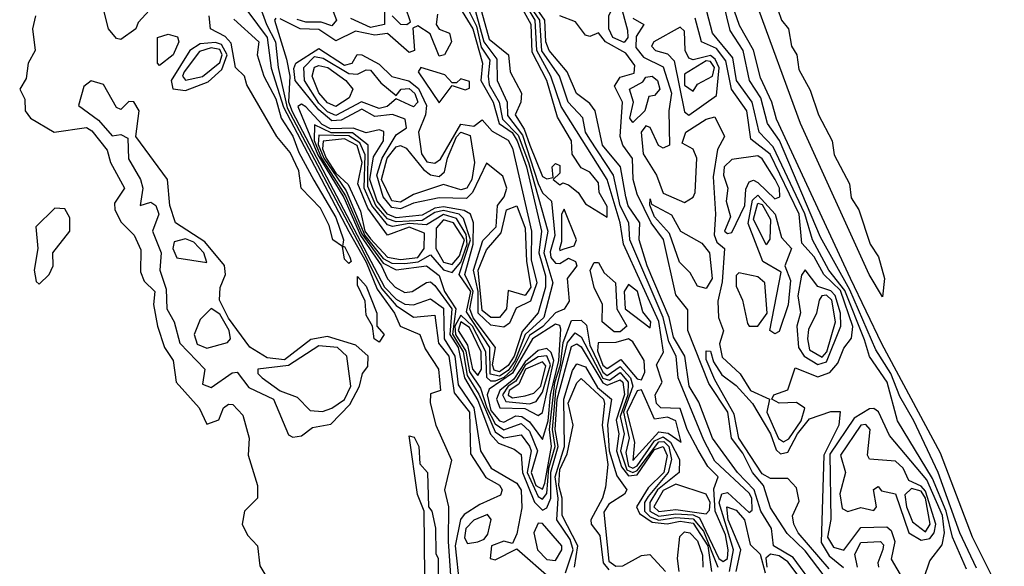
# Model space of a CAD drawing. Extents: x 2889633 to 3052318, y 540750 to 918690.
# Tile 474 of 656: x 3022980 to 3025268, y 764537 to 765806. Entities that reach past the tile are written whole.
import ezdxf

# ---------------------------------------------------------------- set-up
doc = ezdxf.new("R2010")
doc.units = 0

msp = doc.modelspace()

# ---------------------------------------------------------------- linework, layer by layer
at = {"layer": '0CON02XD'}
for points in [[(3024615, 764548.1), (3024624.5, 764555.5), (3024626.5, 764575), (3024619.8, 764609.8), (3024596.4, 764665), (3024593.3, 764716.7), (3024603.3, 764745), (3024579.1, 764769.1), (3024556.5, 764806.5), (3024531.1, 764855), (3024515, 764903.3), (3024470, 764905), (3024460, 764915), (3024456.7, 764935), (3024473.3, 764965), (3024460, 765005), (3024475.7, 765034.3), (3024465.2, 765105.2), (3024383.1, 765285), (3024375.5, 765335), (3024345.3, 765435.3), (3024238.2, 765605), (3024214.6, 765675), (3024181.4, 765735), (3024177.9, 765805), (3024118.4, 765905)], [(3023521.2, 765885), (3023553.5, 765795), (3023574.6, 765755), (3023580.9, 765695), (3023601.5, 765601.5), (3023771.1, 765281.1), (3023821.3, 765181.3), (3023855, 765142.7), (3023895, 765115.8), (3023945, 765120), (3023953.1, 765055), (3023977.3, 765025), (3023989.8, 764939.8), (3024025.4, 764895), (3024027.9, 764797.9), (3024063.1, 764743.1), (3024095, 764725.8), (3024101.2, 764715), (3024097.5, 764702.5), (3024049.1, 764680.9), (3024012.7, 764657.3), (3024004.4, 764645.6), (3023992.1, 764585), (3024002, 764492)], [(3023828.2, 765885), (3023828, 765795), (3023795, 765788.1), (3023749.3, 765809.3)], [(3024345, 765347.5), (3024345, 765372.5), (3024326.2, 765405), (3024325, 765427.5), (3024305, 765452.5), (3024285, 765462.5), (3024264, 765494), (3024262, 765525), (3024229.7, 765579.7), (3024204.6, 765665), (3024171, 765731), (3024168.5, 765795), (3024110.4, 765900.4)], [(3024830.5, 764485), (3024777.4, 764557.4), (3024731.4, 764585), (3024726.7, 764625), (3024702.1, 764665), (3024686.7, 764715), (3024648.1, 764755), (3024590, 764835), (3024557.9, 764917.9), (3024535.6, 764955), (3024525.5, 765025), (3024499.3, 765069.3), (3024489.2, 765115), (3024438.2, 765235), (3024419.2, 765295), (3024421.1, 765335), (3024393.9, 765373.9), (3024388.8, 765395), (3024376.4, 765465), (3024334.3, 765515), (3024317.1, 765595), (3024305, 765612), (3024274, 765635), (3024252.2, 765685), (3024210.6, 765735), (3024202.9, 765755), (3024200.7, 765805), (3024145.7, 765885)], [(3024725, 765880), (3024750, 765805), (3024766.2, 765785), (3024773.3, 765745), (3024786.2, 765725), (3024790.8, 765690.8), (3024817, 765643), (3024836.2, 765585), (3024868, 765525), (3024872.7, 765492.7), (3024908, 765425), (3024912.5, 765392.5), (3024930, 765365), (3024956, 765285), (3024975.7, 765255.7), (3024990, 765205), (3024985, 765162.5)], [(3023695, 765860), (3023716, 765805), (3023705, 765792), (3023680.9, 765800.9), (3023645, 765800.5), (3023625, 765806.9)], [(3024629.1, 764525), (3024638.9, 764575), (3024605.4, 764684.6), (3024611.4, 764705), (3024625, 764708.1), (3024675, 764662), (3024682.3, 764667.7), (3024681.2, 764695), (3024675, 764707.1), (3024595, 764781.4), (3024569.8, 764829.8), (3024510.5, 764975), (3024505.6, 765025), (3024488.1, 765058.1), (3024475.3, 765115), (3024398.2, 765295), (3024395.6, 765335), (3024375, 765373.8), (3024360, 765445), (3024305, 765528.6), (3024294.5, 765545), (3024288.3, 765578.3), (3024254.4, 765615), (3024234.4, 765675), (3024193.6, 765733.6), (3024188.6, 765805), (3024145, 765868.8)], [(3025268, 764458), (3025194.3, 764605), (3025119.8, 764799.8), (3024983.3, 765053.3), (3024910.5, 765205), (3024738.9, 765575), (3024727.8, 765615), (3024701.1, 765671.1), (3024685.4, 765735.4), (3024652.8, 765792.8), (3024629.8, 765859.8)], [(3023281.7, 765828.3), (3023255, 765800), (3023250, 765785), (3023215, 765760), (3023205, 765762.5), (3023186.7, 765785), (3023173.6, 765833.6)], [(3023845.5, 765815), (3023865, 765795.6), (3023880, 765795), (3023888.3, 765801.7), (3023876.2, 765835)], [(3024385, 765753.1), (3024358.6, 765765), (3024348.9, 765785), (3024349.2, 765815), (3024365, 765849.2), (3024375.6, 765845), (3024392.1, 765782.1), (3024392.9, 765765), (3024385, 765753.1)], [(3025203.1, 764533.1), (3025164.4, 764615), (3025114.4, 764755), (3025058.1, 764875), (3025025, 764931.2), (3025004.5, 764985), (3024969.6, 765039.6), (3024908.8, 765178.8), (3024841.2, 765301.2), (3024746, 765526), (3024718.1, 765565), (3024702.2, 765625), (3024675.8, 765665), (3024661.4, 765735), (3024630.9, 765780.9), (3024615.6, 765845)], [(3024985, 765162.5), (3024954.2, 765215), (3024794.2, 765565), (3024690, 765850)], [(3023016.7, 765815), (3023010, 765785), (3023016, 765735), (3023000, 765705), (3022995, 765670), (3022980, 765645), (3022991.7, 765621.7), (3022992.5, 765595), (3023005, 765577.5), (3023060, 765545), (3023135, 765555.8), (3023148, 765548), (3023183.6, 765503.6), (3023191.2, 765475), (3023223.3, 765415), (3023200, 765380), (3023201.2, 765365), (3023215.9, 765335.9), (3023245.8, 765305.8), (3023261.7, 765271.7), (3023260.7, 765220.7), (3023269.3, 765199.3), (3023293.8, 765175), (3023291.2, 765145), (3023300, 765095), (3023316.2, 765045), (3023336.7, 765015), (3023343.3, 764965), (3023396.7, 764905), (3023415, 764867.5), (3023443, 764877), (3023453.3, 764905), (3023465, 764913.3), (3023475, 764912.5), (3023498.3, 764888.3), (3023513.3, 764835), (3023511.2, 764795), (3023532.5, 764725), (3023532.5, 764695), (3023502.5, 764665), (3023496.7, 764635), (3023509.3, 764609.3), (3023532.5, 764585), (3023538.3, 764538.3), (3023557, 764507)], [(3023745, 765240), (3023735, 765250), (3023730, 765280), (3023707.5, 765295), (3023698.8, 765328.8), (3023678.8, 765368.8), (3023634, 765415), (3023628.8, 765455), (3023608.3, 765498.3), (3023577.5, 765535), (3023507.5, 765655), (3023502.5, 765675), (3023481.2, 765695), (3023471.4, 765751.4), (3023457.5, 765767.5), (3023423.3, 765785), (3023420, 765815)], [(3023510, 765825), (3023555.4, 765765), (3023564, 765694), (3023592.9, 765602.9), (3023744.8, 765314.8), (3023785, 765243.1), (3023810.7, 765180.7), (3023850.6, 765125), (3023864.5, 765094.5), (3023910, 765075), (3023922.3, 765042.3), (3023953.3, 764995), (3023957.5, 764945), (3023935, 764937.5), (3023933.6, 764916.4), (3023946.7, 764865), (3023983.6, 764783.6), (3023966.9, 764715), (3023976.7, 764675), (3023975.5, 764594.5), (3023988.1, 764415)], [(3023575, 765810), (3023572.5, 765805), (3023600, 765715), (3023607.5, 765675), (3023604.4, 765615.6), (3023612.8, 765592.8), (3023828, 765185), (3023855, 765157.2), (3023875, 765145.9), (3023895, 765144.4), (3023935, 765158.5), (3023965, 765136.5), (3023966.7, 765065), (3023991.4, 765025), (3023998.7, 764958.7), (3024035.7, 764905), (3024051.1, 764805), (3024075.8, 764765), (3024135, 764730), (3024145, 764713.8), (3024146.9, 764673.1), (3024135, 764612.5), (3024125, 764590), (3024105, 764595.8), (3024076.7, 764585), (3024073.3, 764555), (3024085, 764552), (3024135, 764577.5), (3024216.4, 764506.4)], [(3023950.8, 765819.2), (3023948.1, 765795), (3023954.4, 765784.4), (3023978.8, 765775), (3023983.1, 765755), (3023967.5, 765725), (3023955, 765721.4), (3023933.5, 765773.5), (3023905, 765792), (3023893.6, 765786.4), (3023897.1, 765735), (3023885, 765730), (3023835, 765773.9), (3023805, 765770.6), (3023760.4, 765779.6), (3023715, 765757.1), (3023675, 765783.3), (3023632, 765785), (3023585, 765808.6)], [(3024007.9, 765825), (3024032.8, 765785), (3024055.5, 765705), (3024051.4, 765665), (3024080.4, 765615), (3024094.1, 765565), (3024124.2, 765544.2), (3024136, 765525), (3024157.7, 765465), (3024192.4, 765315), (3024186.4, 765265), (3024201.7, 765211.7), (3024202.2, 765185), (3024184.7, 765125.3), (3024147.5, 765082.5), (3024128.9, 765025), (3024115, 765003.3), (3024095, 764988.7), (3024082.3, 764992.3), (3024078.4, 765005), (3024085.3, 765045.3), (3024034, 765114), (3024026.3, 765135), (3024033.5, 765175), (3024014.1, 765215), (3024034.1, 765285), (3024034.3, 765335), (3024027.5, 765355), (3024013.2, 765363.2), (3023965, 765371.9), (3023945, 765369), (3023915, 765352.2), (3023855, 765346.6), (3023835, 765354.7), (3023811, 765385), (3023793.7, 765435), (3023802.3, 765487.7), (3023825.3, 765525), (3023826.5, 765546.5), (3023815, 765550.9), (3023785, 765543.3), (3023754.7, 765554.7), (3023702.6, 765552.6), (3023683.1, 765563.1), (3023645, 765603.6), (3023635, 765610), (3023626, 765605), (3023672.7, 765492.7), (3023733.2, 765393.2), (3023772.3, 765305), (3023820.7, 765235), (3023835, 765204.4), (3023852.5, 765185), (3023875, 765172.5), (3023892, 765175), (3023925, 765196.2), (3023935, 765198), (3023945, 765189.2), (3023984.3, 765135), (3023979.8, 765075), (3023999.3, 765045), (3024013.4, 764975), (3024045, 764922.1), (3024074.2, 764844.2), (3024092.7, 764822.7), (3024129.4, 764809.4), (3024145, 764796.7), (3024148.8, 764755), (3024176.4, 764686.4), (3024195, 764667.5), (3024205, 764673.1), (3024214.1, 764695), (3024214.2, 764755.8), (3024231, 764815), (3024224.5, 764855), (3024229.2, 764925), (3024262.5, 765047.5), (3024275, 765053.6), (3024285, 765046.5), (3024335, 764962.8), (3024345, 764957.6), (3024375, 764970), (3024381.9, 764965), (3024385.7, 764935.7), (3024366.2, 764876.2), (3024372.2, 764845), (3024367, 764805), (3024378.3, 764768.3), (3024395, 764747.1), (3024415, 764749.5), (3024455, 764808.4), (3024475.4, 764815), (3024484.7, 764794.7), (3024476.7, 764755), (3024440.8, 764719.2), (3024413.1, 764675), (3024420.1, 764660.1), (3024449.5, 764639.5), (3024484.3, 764635.7), (3024515, 764641.9), (3024545, 764637.4), (3024578.8, 764585), (3024587.6, 764525)], [(3024024.6, 765825), (3024041.2, 765791.2), (3024052.5, 765742.5), (3024072.4, 765712.4), (3024068.8, 765675), (3024071.1, 765655), (3024094, 765615), (3024101.8, 765575), (3024138.4, 765538.4), (3024162.2, 765475), (3024207.3, 765315), (3024198.2, 765265), (3024218.9, 765195), (3024197.9, 765115), (3024154.5, 765075.5), (3024131.7, 765015), (3024115, 764991.6), (3024095, 764978.4), (3024073.5, 764983.5), (3024072.4, 765045), (3024018.2, 765128.2), (3024028.1, 765175), (3024001.5, 765215), (3024027.7, 765295), (3024011.5, 765345), (3024001.4, 765355), (3023965, 765363.4), (3023945, 765358.9), (3023915, 765340.3), (3023855, 765337.1), (3023835, 765344.1), (3023807.8, 765375), (3023788.8, 765418.8), (3023790, 765515), (3023753.7, 765543.7), (3023703.8, 765543.8), (3023665, 765562), (3023664.1, 765525.9), (3023681.5, 765485), (3023737.3, 765397.3), (3023775, 765308.7), (3023825, 765241.2), (3023855, 765225.4), (3023925, 765234.4), (3023955, 765212.5), (3023966.8, 765175), (3023993.8, 765135), (3023986, 765076), (3024010.9, 765035), (3024020.2, 764980.2), (3024046.7, 764936.7), (3024085, 764849.5), (3024105, 764835.5), (3024145, 764842), (3024165, 764815.8), (3024168.5, 764805), (3024159.5, 764755), (3024185, 764698.9), (3024195, 764693.1), (3024205, 764706.2), (3024210, 764765), (3024224, 764815), (3024218.1, 764855), (3024226, 764944), (3024253.3, 765056.7), (3024270.6, 765079.4), (3024285, 765070), (3024335, 764973.6), (3024350.8, 764969.2), (3024375, 764986.8), (3024393.8, 764965), (3024393, 764935), (3024375.2, 764885), (3024384.7, 764845), (3024375.9, 764805), (3024391, 764761), (3024405, 764755.2), (3024415, 764759.7), (3024465, 764826.2), (3024476.6, 764826.6), (3024488.3, 764815), (3024494.7, 764785), (3024487.3, 764755), (3024440.7, 764699.3), (3024432.2, 764685), (3024432, 764665), (3024445, 764651.9), (3024465, 764644.2), (3024505, 764650.2), (3024545, 764647.5), (3024568.9, 764618.9), (3024602.5, 764535)], [(3024038.9, 765825), (3024058.4, 765755), (3024088.5, 765715), (3024089.2, 765665), (3024113.1, 765615), (3024113.7, 765583.7), (3024148.1, 765538.1), (3024185, 765425.7), (3024195, 765404), (3024215.7, 765385), (3024223.8, 765305), (3024212.4, 765267.6), (3024214.2, 765254.2), (3024225, 765240.6), (3024235, 765240), (3024255, 765252.9), (3024271.4, 765245), (3024274.3, 765235), (3024252.5, 765205), (3024256.9, 765153.1), (3024245.6, 765134.4), (3024225, 765125.7), (3024196, 765094), (3024165, 765073.2), (3024125, 764994.3), (3024105, 764975.2), (3024085, 764967.1), (3024075, 764966.7), (3024065.7, 764975.7), (3024063.6, 765035), (3024032.5, 765095), (3024005, 765120), (3023991.1, 765095), (3023993.1, 765075), (3024016.8, 765036.8), (3024025, 764988.9), (3024051.1, 764951.1), (3024065.2, 764905), (3024085, 764867.9), (3024105, 764853.6), (3024145, 764868.5), (3024165, 764850.8), (3024183.2, 764805), (3024168.9, 764755), (3024179.1, 764725), (3024195, 764716.5), (3024200.2, 764729.8), (3024216, 764815), (3024211.1, 764855), (3024223.6, 764963.6), (3024236.6, 765005), (3024243.3, 765056.7), (3024262.2, 765107.8), (3024285, 765108.6), (3024297.1, 765097.1), (3024305, 765050.8), (3024335, 764987.7), (3024345, 764980.4), (3024375, 765001.1), (3024399.2, 764975), (3024404.8, 764955), (3024383.4, 764895), (3024396.4, 764835), (3024388.3, 764801.7), (3024395, 764769.6), (3024405, 764764.8), (3024415, 764770.6), (3024455, 764828.4), (3024475, 764837.5), (3024492.5, 764825), (3024513.1, 764785), (3024512.5, 764755), (3024461.9, 764715), (3024444.1, 764685), (3024444.1, 764665), (3024465, 764653.4), (3024505, 764658.9), (3024545, 764656.7), (3024559.9, 764649.9), (3024605, 764555.6), (3024615, 764548.1)], [(3024053.2, 765825), (3024071.1, 765761.1), (3024116, 765725), (3024120, 765685), (3024145.8, 765635.8), (3024144.2, 765615), (3024131.5, 765585), (3024152.2, 765552.2), (3024165.4, 765515), (3024195, 765442), (3024205, 765436.7), (3024220, 765440), (3024217.5, 765465), (3024225, 765472.5), (3024235, 765467.5), (3024235, 765450), (3024220, 765435), (3024235, 765422.5), (3024242.5, 765427.5), (3024255, 765422.5), (3024277.5, 765405), (3024295, 765378.8), (3024345, 765347.5)], [(3024849.1, 764515), (3024805, 764573.3), (3024763.3, 764613.3), (3024725, 764672.9), (3024708.8, 764725), (3024683.2, 764755), (3024660.1, 764800.1), (3024633.8, 764835), (3024625.3, 764895), (3024581.3, 764961.3), (3024532.9, 765085), (3024532.5, 765132.5), (3024505, 765167.5), (3024476.3, 765296.3), (3024447.5, 765335), (3024415, 765400.8), (3024405.3, 765435), (3024403.8, 765483.8), (3024381.8, 765515), (3024375.4, 765535), (3024381.1, 765615), (3024362.2, 765652.2), (3024375, 765673.1), (3024407.6, 765682.4), (3024409.8, 765699.8), (3024388.5, 765728.5), (3024341.2, 765755), (3024325, 765776), (3024305, 765767.5), (3024295, 765770), (3024271.2, 765801.2), (3024235.4, 765815.4)], [(3024405, 765810), (3024430, 765795), (3024412.7, 765767.3), (3024411.7, 765741.7), (3024429.3, 765719.3), (3024475, 765696.9), (3024494.5, 765635.5), (3024488.5, 765595), (3024490, 765515), (3024475, 765508), (3024464.5, 765514.5), (3024445, 765556.2), (3024435, 765560), (3024424.4, 765545), (3024428.6, 765495), (3024460, 765445), (3024475, 765403.3), (3024525, 765382), (3024545, 765394), (3024550, 765405), (3024553.8, 765485), (3024545.4, 765505.4), (3024519.5, 765519.5), (3024527.8, 765545), (3024575, 765575.6), (3024595, 765580.8), (3024617.5, 765535), (3024601.9, 765505), (3024591.5, 765441.5), (3024597.1, 765355), (3024593.6, 765306.4), (3024600.1, 765290.1), (3024617.5, 765275), (3024612.2, 765197.8), (3024602.7, 765152.7), (3024603.8, 765115), (3024615.8, 765084.2), (3024606.4, 765053.6), (3024612.6, 765022.6), (3024654.3, 764984.3), (3024678.6, 764945), (3024722.5, 764925), (3024716.5, 764895), (3024743.7, 764833.7), (3024755, 764826.4), (3024767.3, 764832.7), (3024796.1, 764875), (3024804.5, 764904.5), (3024785, 764917.5), (3024745, 764916), (3024727.5, 764925), (3024732.5, 764935), (3024765, 764947.1), (3024782.1, 764997.9), (3024835, 764977.1), (3024862.6, 764987.4), (3024881.1, 765008.9), (3024895, 765043.3), (3024913, 765067), (3024916.4, 765093.6), (3024887.3, 765177.3), (3024848.5, 765215), (3024825.9, 765255.9), (3024797.5, 765287.5), (3024791.2, 765355), (3024724, 765494), (3024679.1, 765529.1), (3024669.6, 765595), (3024633.8, 765645), (3024621, 765711), (3024599.2, 765739.2), (3024564.2, 765755), (3024549.5, 765809.5)], [(3025180.2, 764530.2), (3025147.5, 764605), (3025132.9, 764665), (3025100.8, 764740.8), (3025020, 764875), (3024995.5, 764965), (3024954.5, 765024.5), (3024942.8, 765062.8), (3024897.4, 765177.4), (3024860.5, 765225), (3024822.2, 765295), (3024804.4, 765355.6), (3024730.9, 765510.9), (3024698.6, 765545), (3024681.9, 765615), (3024645.7, 765665), (3024637.5, 765717.5), (3024590, 765775), (3024576.7, 765825)], [(3023477.5, 765807.5), (3023535.8, 765755), (3023532, 765725), (3023547.5, 765675), (3023575, 765622.5), (3023587.9, 765577.9), (3023615, 765536), (3023628.3, 765498.3), (3023663.9, 765433.9), (3023715, 765346.7), (3023732.5, 765295), (3023730, 765280), (3023735, 765280), (3023747.5, 765255), (3023750, 765245), (3023745, 765240)], [(3024535, 765584.5), (3024599.5, 765630.5), (3024605.8, 765694.2), (3024596.4, 765715), (3024585, 765722.9), (3024545, 765712.7), (3024535, 765717.1), (3024526.2, 765735), (3024525, 765780), (3024515, 765789.2), (3024453.8, 765755), (3024448, 765745), (3024457.5, 765735), (3024485, 765726.9), (3024500.7, 765710.7), (3024525, 765592.5), (3024535, 765584.5)], [(3023305, 765700), (3023300, 765705), (3023300, 765765), (3023325, 765772.5), (3023346.7, 765766.7), (3023350, 765755), (3023336.7, 765725), (3023305, 765700)], [(3023365, 765641.9), (3023418, 765662), (3023449.5, 765690.5), (3023461.9, 765725), (3023448.9, 765748.9), (3023435, 765753.4), (3023399.6, 765750.4), (3023375.6, 765735), (3023332.2, 765665), (3023335.7, 765645.7), (3023365, 765641.9)], [(3023365, 765666.2), (3023405, 765674.5), (3023445, 765706.9), (3023450.3, 765725), (3023445, 765736.8), (3023425, 765741.2), (3023397.6, 765732.4), (3023361.9, 765685), (3023358, 765675), (3023365, 765666.2)], [(3024105, 765092), (3024075, 765097.3), (3024045.3, 765125), (3024045.2, 765175.2), (3024034.3, 765225), (3024056.1, 765293.9), (3024087.3, 765325), (3024090, 765375), (3024106, 765395), (3024112, 765415), (3024103, 765443), (3024065, 765473.3), (3024032.3, 765405), (3024018.6, 765391.4), (3023955, 765392.5), (3023895, 765380), (3023865, 765367.3), (3023845, 765370.3), (3023824.3, 765395), (3023810, 765445), (3023822.6, 765485), (3023855, 765538.6), (3023878.8, 765555), (3023875.8, 765575), (3023846.5, 765586.5), (3023805, 765581.8), (3023775, 765598.5), (3023727.3, 765572.7), (3023705, 765571.8), (3023675, 765597.3), (3023620, 765665), (3023617.3, 765692.7), (3023622, 765705), (3023675, 765739.5), (3023735, 765700.4), (3023752.5, 765705), (3023764.4, 765725.6), (3023775, 765724.4), (3023815, 765703.3), (3023845, 765674.2), (3023884.1, 765664.1), (3023906.9, 765646.9), (3023925, 765606.7), (3023923.3, 765585), (3023907.1, 765545), (3023913.8, 765495), (3023926.5, 765476.5), (3023945, 765473.5), (3023957.6, 765482.4), (3024005, 765563.5), (3024035, 765559.4), (3024055, 765573.8), (3024077.6, 765547.6), (3024115, 765526.9), (3024125, 765508.1), (3024169.7, 765315), (3024168.9, 765248.9), (3024181.4, 765195), (3024167.3, 765152.7), (3024133.7, 765136.3), (3024118.2, 765101.8), (3024105, 765092)], [(3023715, 765583.9), (3023695, 765592.1), (3023675, 765612.1), (3023641.8, 765665), (3023640.5, 765695), (3023665, 765720.9), (3023685, 765717.1), (3023745, 765681.5), (3023765, 765680), (3023785, 765690), (3023795, 765688.8), (3023819.3, 765659.3), (3023855, 765630), (3023866.7, 765645), (3023885, 765646.7), (3023898.5, 765635), (3023905.5, 765615), (3023895, 765603.8), (3023855, 765622.5), (3023833.8, 765605), (3023815, 765600), (3023774.6, 765615.4), (3023715, 765583.9)], [(3023715, 765604.4), (3023695, 765612.9), (3023675, 765636.2), (3023660, 765675), (3023665, 765695.8), (3023675, 765700), (3023695.8, 765695), (3023737.5, 765665), (3023753.8, 765645), (3023745.8, 765625), (3023715, 765604.4)], [(3023955, 765613.3), (3023985, 765653.8), (3024015, 765643.1), (3024025, 765647.5), (3024025, 765662.5), (3024005, 765668.8), (3023995, 765660), (3023985, 765660), (3023968.3, 765678.3), (3023912.5, 765695), (3023906.2, 765685), (3023955, 765613.3)], [(3024545, 765640), (3024555, 765656.7), (3024590, 765675), (3024594.5, 765695), (3024585, 765709.6), (3024575, 765710.4), (3024525, 765680), (3024525, 765654), (3024545, 765640)], [(3024405, 765567.5), (3024397.5, 765577.5), (3024406.7, 765615), (3024396.7, 765645), (3024428.3, 765661.7), (3024435, 765672.5), (3024450, 765675), (3024462.5, 765665), (3024467.5, 765645), (3024455, 765630), (3024441.7, 765628.3), (3024432.5, 765595), (3024405, 765567.5)], [(3023615, 764836.7), (3023635, 764840), (3023660.5, 764859.5), (3023703.2, 764866.8), (3023747.4, 764912.6), (3023770, 764955), (3023776.7, 764985), (3023788.8, 765001.2), (3023790, 765025), (3023760.8, 765050.8), (3023695, 765070.5), (3023656.2, 765063.8), (3023595, 765016.7), (3023555, 765021.1), (3023515, 765046.2), (3023465, 765113.1), (3023444.3, 765155), (3023445.8, 765184.2), (3023458.6, 765215), (3023455.6, 765235.6), (3023410.4, 765290.4), (3023342, 765335), (3023328.8, 765375), (3023323.3, 765435), (3023250, 765535), (3023258, 765595), (3023245.6, 765615.6), (3023233.9, 765616.1), (3023215, 765597.5), (3023205, 765602.5), (3023175, 765656), (3023145.8, 765664.2), (3023128.8, 765651.2), (3023117, 765607), (3023163.1, 765573.1), (3023195, 765536.7), (3023215, 765540), (3023231.2, 765531.2), (3023233.2, 765483.2), (3023260.8, 765435), (3023265.8, 765415), (3023260, 765375), (3023285, 765382.5), (3023296.7, 765375), (3023303.3, 765355), (3023288.8, 765315), (3023308.6, 765265), (3023305.7, 765225), (3023320.3, 765180.3), (3023321.9, 765135), (3023338.8, 765105), (3023352, 765055), (3023410, 764995), (3023405, 764960), (3023425, 764952.5), (3023473.9, 764986.1), (3023485, 764987.5), (3023512.1, 764952.1), (3023570, 764925), (3023605, 764842.5), (3023615, 764836.7)], [(3023985, 765219.4), (3024005, 765243.6), (3024020, 765285), (3024017.3, 765307.3), (3023995, 765344.6), (3023965, 765354.1), (3023925, 765330), (3023885, 765333), (3023846, 765326), (3023835, 765330), (3023798.3, 765375), (3023780.8, 765415), (3023782.8, 765492.8), (3023770.7, 765520.7), (3023745, 765537), (3023675, 765537.8), (3023673.3, 765516.7), (3023686.5, 765485), (3023738.8, 765408.8), (3023782.3, 765305), (3023825, 765251.7), (3023845, 765241.2), (3023875, 765240), (3023905.7, 765244.3), (3023935, 765260), (3023965, 765225.5), (3023985, 765219.4)], [(3023865, 765382.7), (3023845, 765385.6), (3023820.7, 765435), (3023833.6, 765485), (3023855, 765511.4), (3023865, 765514.2), (3023878.1, 765508.1), (3023918.7, 765458.7), (3023935, 765446), (3023955, 765442.5), (3023967.3, 765452.7), (3023973.9, 765485), (3023995, 765534.4), (3024005, 765545.4), (3024027.1, 765537.1), (3024036.5, 765475), (3024030.9, 765435), (3024019.2, 765415), (3024005, 765411.4), (3023965, 765423.8), (3023895, 765400.6), (3023865, 765382.7)], [(3023865, 765249.1), (3023905, 765254.2), (3023920.3, 765275), (3023920.6, 765310.6), (3023885, 765324.2), (3023835, 765305.6), (3023788.8, 765368.8), (3023765.4, 765425), (3023775.6, 765475), (3023764.5, 765514.5), (3023735, 765529.8), (3023685.4, 765524.6), (3023683.5, 765506.5), (3023692.1, 765485), (3023715, 765450.2), (3023743.3, 765423.3), (3023771.9, 765361.9), (3023782.3, 765315), (3023795, 765297.2), (3023835, 765254.8), (3023865, 765249.1)], [(3024625, 765309.5), (3024635, 765311.8), (3024664.7, 765375), (3024667.5, 765412.5), (3024675, 765430), (3024685, 765433.5), (3024695, 765428.5), (3024735, 765390.4), (3024746.2, 765395), (3024745.7, 765415), (3024735.7, 765435), (3024705, 765483.5), (3024695, 765490), (3024635, 765481.5), (3024617.1, 765465), (3024615.4, 765445), (3024625.6, 765415), (3024621.5, 765385), (3024631.4, 765348.6), (3024618.1, 765315), (3024625, 765309.5)], [(3024735, 765077.1), (3024723.3, 765085), (3024749.7, 765219.7), (3024707.1, 765245), (3024673.1, 765333.1), (3024683, 765387), (3024695, 765398.5), (3024735.4, 765355), (3024750.2, 765300.2), (3024773.3, 765275), (3024758, 765235), (3024770.9, 765200.9), (3024765.7, 765144.3), (3024745, 765082.5), (3024735, 765077.1)], [(3024575, 765182.5), (3024555, 765187.5), (3024538.3, 765218.3), (3024513, 765243), (3024490, 765310), (3024455, 765348.8), (3024444, 765376), (3024445, 765390), (3024448.3, 765378.3), (3024495, 765353.3), (3024515.6, 765315.6), (3024565, 765287.5), (3024583.3, 765265), (3024588.8, 765205), (3024575, 765182.5)], [(3024715, 765283.3), (3024685, 765343.3), (3024695, 765380.6), (3024705, 765377.3), (3024725, 765342.5), (3024723.3, 765296.7), (3024715, 765283.3)], [(3023025, 765192.5), (3023048.8, 765215), (3023058, 765235), (3023056.7, 765265), (3023096.2, 765315), (3023096.2, 765346.2), (3023085, 765367.5), (3023061.7, 765368.3), (3023017.5, 765325), (3023022.5, 765275), (3023013.3, 765225), (3023018.3, 765198.3), (3023025, 765192.5)], [(3024095, 765114.5), (3024075, 765114.6), (3024055, 765130.8), (3024045.4, 765225), (3024065, 765272), (3024098.8, 765311.2), (3024111.4, 765365), (3024135, 765374), (3024155, 765322.5), (3024157.8, 765245), (3024167.5, 765185), (3024155, 765165.7), (3024115, 765177.5), (3024111.5, 765135), (3024095, 765114.5)], [(3024235, 765270), (3024245, 765274.2), (3024268.6, 765281.4), (3024274, 765295), (3024245, 765366.7), (3024238.8, 765355), (3024239.3, 765290.7), (3024234.1, 765274.1), (3024235, 765270)], [(3023985, 765237.7), (3024002.3, 765257.7), (3024013.8, 765295), (3023987.9, 765335), (3023965, 765341.2), (3023948, 765322), (3023947.1, 765275), (3023965, 765243.6), (3023985, 765237.7)], [(3023415, 765242.5), (3023408.1, 765265), (3023385, 765289.5), (3023365, 765297.5), (3023339.3, 765290.7), (3023336, 765275), (3023345, 765253.3), (3023415, 765242.5)], [(3024375, 765081.4), (3024361.7, 765081.7), (3024333.8, 765105), (3024334.4, 765145), (3024314.7, 765184.7), (3024305.7, 765225), (3024315, 765242.5), (3024325, 765242.5), (3024338.3, 765218.3), (3024364.3, 765195), (3024367.3, 765135), (3024391.2, 765095), (3024375, 765081.4)], [(3024675, 765094.3), (3024695, 765094.5), (3024717, 765125), (3024711.5, 765195), (3024695, 765208.9), (3024651.2, 765218.8), (3024645, 765212.5), (3024645, 765187.5), (3024659.4, 765155), (3024671.1, 765101.1), (3024675, 765094.3)], [(3024835, 765005.4), (3024855, 765011.8), (3024888, 765095), (3024887.4, 765125), (3024875, 765166.1), (3024865, 765176.4), (3024835, 765186.5), (3024805, 765225.8), (3024796.6, 765213.4), (3024788.4, 765165), (3024794.3, 765125.7), (3024785.7, 765095), (3024789.6, 765045), (3024803.1, 765025), (3024835, 765005.4)], [(3023815, 765057.5), (3023803.8, 765065), (3023800, 765095), (3023785, 765120), (3023782.5, 765152.5), (3023765, 765190), (3023765, 765210), (3023785, 765187.5), (3023810, 765125), (3023810, 765095), (3023826.7, 765075), (3023815, 765057.5)], [(3024445, 765091.2), (3024446.9, 765105), (3024428.3, 765128.3), (3024415.6, 765175), (3024395, 765191.2), (3024384.5, 765175), (3024387.1, 765135), (3024445, 765091.2)], [(3024845, 765022.5), (3024856, 765035), (3024875.4, 765105), (3024867.3, 765155), (3024855, 765166.9), (3024843.8, 765165), (3024837.5, 765155), (3024831.4, 765125), (3024812.7, 765087.3), (3024810.5, 765065), (3024815, 765040), (3024845, 765022.5)], [(3023415, 765043.3), (3023462.9, 765057.1), (3023470, 765065), (3023466.4, 765085), (3023445, 765122.2), (3023425, 765135.7), (3023399.6, 765110.4), (3023385.6, 765075), (3023392.8, 765052.8), (3023415, 765043.3)], [(3024045, 764980), (3024053.1, 764995), (3024052, 765035), (3024025, 765091.8), (3024005, 765104.4), (3023998.8, 765085), (3024020.4, 765050.4), (3024032.6, 764995), (3024045, 764980)], [(3024195, 764831.2), (3024208.4, 764875), (3024213.4, 764935), (3024232.7, 765015), (3024237.4, 765087.4), (3024235, 765096), (3024225, 765099.4), (3024171.5, 765065), (3024125, 764985.7), (3024071.3, 764948.7), (3024066.5, 764935), (3024075, 764898.8), (3024095, 764874.6), (3024105, 764871.8), (3024133.3, 764886.7), (3024147.1, 764885), (3024165, 764872.7), (3024195, 764831.2)], [(3024425, 764970), (3024432.5, 764987.5), (3024431.5, 765015), (3024405, 765058.6), (3024395, 765065.5), (3024365, 765056.5), (3024324.4, 765055.6), (3024322.9, 765037.1), (3024335, 765003.8), (3024345, 764996.4), (3024377.1, 765017.1), (3024415, 764972.5), (3024425, 764970)], [(3023683.6, 764896.4), (3023705, 764904.2), (3023735, 764924.4), (3023749.5, 764955), (3023740, 765025), (3023718.8, 765045), (3023675, 765049.4), (3023605, 765003.6), (3023533.3, 764995), (3023533.3, 764985), (3023543.3, 764975), (3023585, 764944.4), (3023625, 764930), (3023655, 764898.8), (3023683.6, 764896.4)], [(3024185, 764886.9), (3024195, 764894), (3024220.9, 765015), (3024215, 765033.6), (3024205, 765042.5), (3024185, 765038.5), (3024155, 765011.7), (3024128.1, 764971.9), (3024095.8, 764945), (3024088, 764925), (3024095.4, 764905.4), (3024153.6, 764903.6), (3024185, 764886.9)], [(3024860.9, 764530.9), (3024789.2, 764615), (3024778.6, 764635), (3024776, 764654), (3024791.5, 764688.5), (3024785, 764719.2), (3024765, 764741.2), (3024725, 764741.2), (3024705, 764751.9), (3024650.9, 764835), (3024640.5, 764890.5), (3024595, 764970), (3024575, 765017.5), (3024575, 765037.5), (3024585, 765036.7), (3024592, 765012), (3024611.3, 764981.3), (3024645, 764957.1), (3024682.9, 764915), (3024724.4, 764845), (3024737.9, 764807.9), (3024748.3, 764798.3), (3024765, 764802.5), (3024787.7, 764845), (3024815, 764879.2), (3024865, 764896.7), (3024886.4, 764896.4), (3024883.8, 764865), (3024848.9, 764795), (3024842.1, 764592.1), (3024861.2, 764561.2), (3024894.4, 764534.4)], [(3024165, 764914.6), (3024180.5, 764919.5), (3024195, 764941.1), (3024213.3, 765005), (3024205, 765026.1), (3024185, 765023.3), (3024155, 765003.9), (3024132.8, 764967.2), (3024114.8, 764955), (3024101.8, 764935), (3024109.6, 764919.6), (3024165, 764914.6)], [(3024125, 764928.5), (3024155, 764933.1), (3024175, 764939.1), (3024191.2, 764955), (3024202.4, 765002.4), (3024195, 765011.5), (3024155.4, 764995), (3024139.7, 764960.3), (3024117.1, 764945), (3024114.8, 764934.8), (3024125, 764928.5)], [(3024248.4, 764521.6), (3024266.4, 764575), (3024259.4, 764599.4), (3024228.2, 764645), (3024231, 764695), (3024224.6, 764745), (3024245.8, 764815), (3024244.3, 764925), (3024265, 764992), (3024275, 765007.1), (3024295, 765000), (3024322.5, 764952.5), (3024355.4, 764925.4), (3024345.8, 764865.8), (3024350.2, 764805), (3024367.5, 764747.5), (3024390.8, 764715), (3024385.4, 764704.6), (3024348.8, 764681.2), (3024337.2, 764662.8), (3024348.9, 764548.9), (3024365, 764537.6), (3024381.9, 764538.1), (3024425, 764562.2), (3024444.4, 764564.4), (3024480.8, 764525)], [(3024269.5, 764535), (3024277.3, 764585), (3024240.4, 764655), (3024240.8, 764695), (3024232.8, 764725), (3024235, 764762), (3024251.9, 764798.1), (3024266, 764865), (3024254.3, 764915.7), (3024275, 764963.3), (3024285, 764973.3), (3024336.5, 764925), (3024339.1, 764915), (3024333.6, 764865), (3024346.4, 764773.6), (3024341.2, 764721.2), (3024334.4, 764695), (3024307.5, 764645), (3024308, 764635), (3024328.3, 764608.3), (3024336.2, 764545), (3024349.3, 764529.3)], [(3024405, 764782.5), (3024465, 764849.1), (3024486.6, 764846.6), (3024517.5, 764825), (3024504.6, 764874.6), (3024485, 764883.6), (3024455, 764878.6), (3024425, 764946.7), (3024415, 764944.3), (3024391.2, 764895), (3024408.8, 764825), (3024405, 764782.5)], [(3025045, 764486.7), (3025065, 764489.2), (3025081.3, 764508.7), (3025095, 764550), (3025123.3, 764586.7), (3025128.9, 764615), (3025124.8, 764655), (3025088, 764738), (3025000.9, 764840.9), (3024975.8, 764895.8), (3024965, 764903.8), (3024955, 764902.5), (3024919.1, 764880.9), (3024862.6, 764797.4), (3024864.6, 764645.4), (3024857.1, 764605), (3024871.2, 764581.2), (3024895, 764574.4), (3024935, 764627.5), (3024995, 764628.6), (3025005, 764620), (3025013.5, 764595), (3025005, 764553.3), (3025045, 764486.7)], [(3025075, 764597.8), (3025095, 764601.5), (3025105.2, 764614.8), (3025108.8, 764635), (3025085, 764711.8), (3025075, 764723.5), (3025046.3, 764736.3), (3025032.7, 764765), (3025015, 764781.5), (3024955, 764786.2), (3024950, 764795), (3024956.7, 764855), (3024946.3, 764866.3), (3024935, 764864.6), (3024887.1, 764795), (3024899.1, 764755), (3024886.2, 764705), (3024891.3, 764671.3), (3024904.3, 764664.3), (3024935, 764673.3), (3024965, 764666.7), (3024971.2, 764675), (3024964.2, 764715.8), (3024975, 764722.5), (3024982.3, 764712.3), (3025015.5, 764705.5), (3025045.8, 764615), (3025075, 764597.8)], [(3023921.2, 764515), (3023920, 764665), (3023904.1, 764704.1), (3023885, 764840), (3023896.7, 764836.7), (3023907.5, 764815), (3023910, 764775), (3023927.5, 764755), (3023930, 764675), (3023937.5, 764665), (3023945.9, 764625.9), (3023947, 764567), (3023952.5, 764555), (3023953, 764327)], [(3024575, 764658.6), (3024582.8, 764667.2), (3024584.6, 764685), (3024575, 764704.4), (3024505, 764727.5), (3024475, 764713.3), (3024453.4, 764675), (3024465, 764664.2), (3024505, 764669.3), (3024575, 764658.6)], [(3025085, 764617.5), (3025095.4, 764635), (3025084.7, 764695), (3025075, 764711.3), (3025052.4, 764717.6), (3025036.9, 764703.1), (3025040.6, 764675), (3025055, 764640), (3025085, 764617.5)], [(3024644.6, 764525), (3024655.6, 764575.6), (3024626.2, 764645), (3024622.9, 764675), (3024645, 764667.7), (3024664.5, 764645), (3024677.8, 764587.8), (3024700.5, 764565), (3024712.1, 764522.1)], [(3024020.3, 764590.3), (3024045, 764594.2), (3024059.7, 764600.3), (3024067.9, 764612.1), (3024075.8, 764645.8), (3024067.3, 764657.3), (3024035, 764644.4), (3024016.5, 764625), (3024013.6, 764603.6), (3024020.3, 764590.3)], [(3024225, 764550.8), (3024240, 764575), (3024240, 764585), (3024195, 764636.7), (3024185, 764637.5), (3024174.5, 764615), (3024183.1, 764575), (3024205, 764552.7), (3024225, 764550.8)], [(3024512.5, 764525), (3024508.9, 764555), (3024513.7, 764606.3), (3024525, 764617.3), (3024536.9, 764615), (3024555, 764596.4), (3024567, 764563), (3024567.3, 764535)], [(3024926.7, 764535), (3024920.8, 764565), (3024935, 764592), (3024980, 764595), (3024987.1, 764587.1), (3024985.8, 764575.8), (3024974, 764545), (3024976, 764535)], [(3024805, 764494), (3024765, 764547.8), (3024745, 764561.5), (3024724.6, 764565.4), (3024714.2, 764555.8), (3024716.1, 764535)]]:
    msp.add_lwpolyline(points, dxfattribs=at)

doc.saveas('drawing.dxf')
